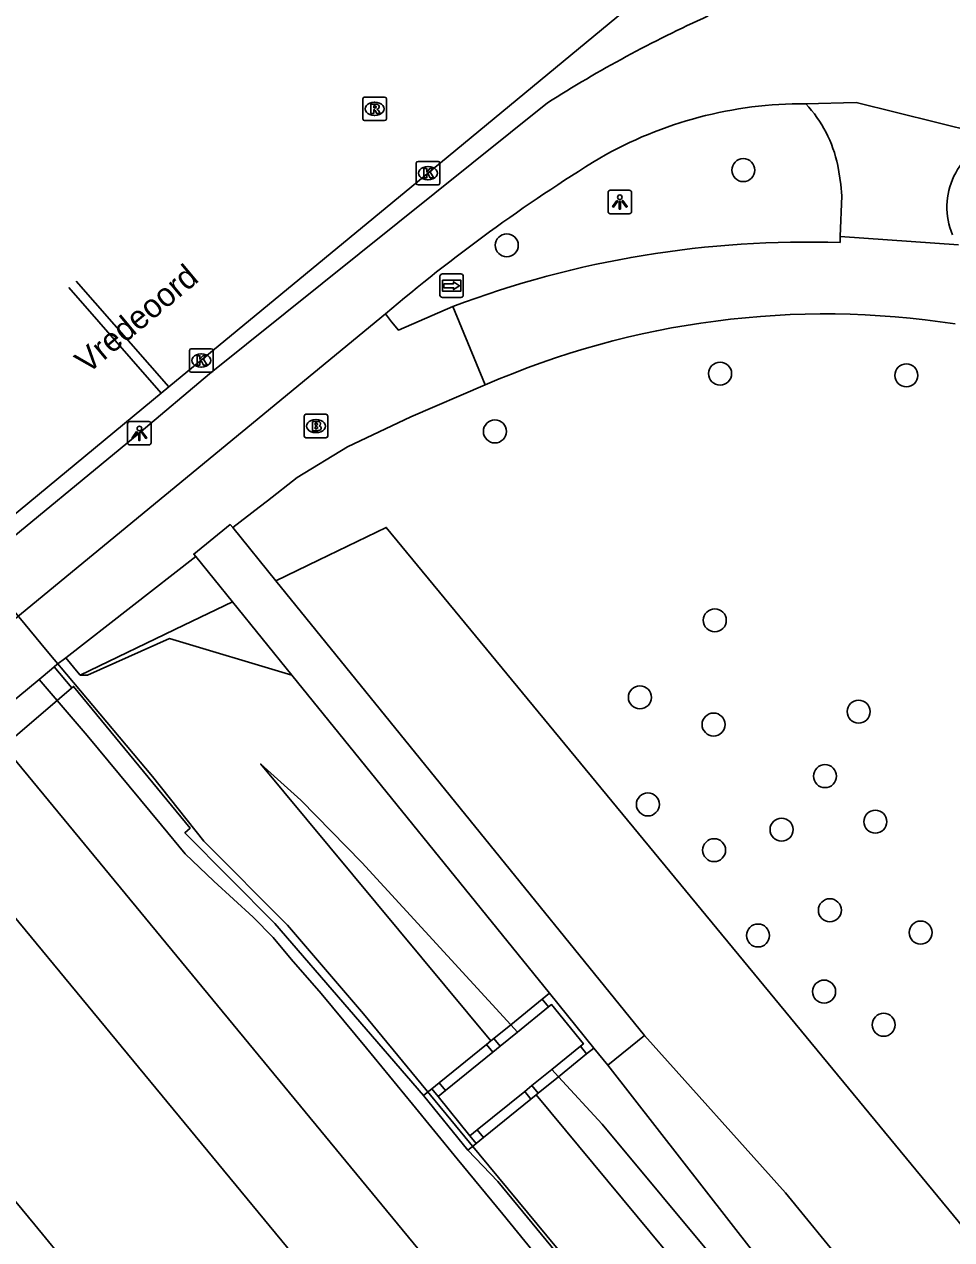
# Model space of a CAD drawing. Extents: x 159280 to 160375, y 384531 to 385872.
# Drawn here: x 159303.2 to 159342.6, y 385237.3 to 385289 of the extents above; entities that cross this region are included whole.
import ezdxf

# ---------------------------------------------------------------- set-up
doc = ezdxf.new("R2010")
doc.units = 0
for name, color, linetype in [('IMGEO_Boom', 7, 'Continuous'), ('IMGEO_Brandkraan', 7, 'Continuous'), ('IMGEO_Fietspad_open', 7, 'Continuous'), ('IMGEO_Geluidsscherm', 7, 'Continuous'), ('IMGEO_Gemengd_bos', 7, 'Continuous'), ('IMGEO_Grasland_overig', 7, 'Continuous'), ('IMGEO_Groenvoorziening', 7, 'Continuous'), ('IMGEO_Hek', 7, 'Continuous'), ('IMGEO_Kolk', 7, 'Continuous'), ('IMGEO_Lichtpunt', 7, 'Continuous'), ('IMGEO_Muur', 7, 'Continuous'), ('IMGEO_Openbare_ruimte_label', 7, 'Continuous'), ('IMGEO_Rijbaan_lokaal_gesloten', 7, 'Continuous'), ('IMGEO_Rioolput', 7, 'Continuous'), ('IMGEO_Spoor', 7, 'Continuous'), ('IMGEO_Spoorbaan_halfverhard', 7, 'Continuous'), ('IMGEO_Struiken', 7, 'Continuous'), ('IMGEO_Terreindeel_gesloten', 7, 'Continuous'), ('IMGEO_Voetpad_halfverhard', 7, 'Continuous'), ('IMGEO_Voetpad_op_trap', 7, 'Continuous'), ('IMGEO_Voetpad_open', 7, 'Continuous'), ('IMGEO_Wegwijzer', 7, 'Continuous')]:
    doc.layers.add(name, color=color, linetype=linetype)

msp = doc.modelspace()

# ---------------------------------------------------------------- linework, layer by layer
at = {"layer": 'IMGEO_Boom'}
for centre in [(159333.76, 385282.786), (159323.695, 385279.587), (159332.773, 385274.123), (159340.702, 385274.048), (159323.189, 385271.663), (159332.548, 385263.624), (159329.36, 385260.342), (159338.669, 385259.735), (159332.495, 385259.185), (159337.237, 385256.988), (159329.699, 385255.784), (159339.379, 385255.05), (159335.389, 385254.713), (159332.519, 385253.837), (159337.444, 385251.281), (159334.388, 385250.205), (159341.307, 385250.329), (159337.2, 385247.817), (159339.734, 385246.403)]:
    msp.add_circle(centre, 0.489, dxfattribs=at)
at = {"layer": 'IMGEO_Brandkraan'}
for p, q in [((159315.148, 385272.391), (159316, 385272.391)), ((159315.073, 385271.465), (159315.073, 385272.317)), ((159315.561, 385272.171), (159315.586, 385272.171)), ((159316.074, 385272.317), (159316.074, 385271.465)), ((159316, 385271.391), (159315.148, 385271.391)), ((159315.584, 385271.611), (159315.559, 385271.611))]:
    msp.add_line(p, q, dxfattribs=at)
for points in [[(159315.148, 385272.391), (159316, 385272.391)], [(159315.073, 385271.465), (159315.073, 385272.317)], [(159315.421, 385272.091), (159315.421, 385271.691), (159315.634, 385271.691)], [(159315.652, 385272.091), (159315.421, 385272.091)], [(159315.6, 385272.01), (159315.546, 385272.01), (159315.546, 385271.934)], [(159315.546, 385271.934), (159315.599, 385271.934)], [(159315.608, 385271.858), (159315.546, 385271.858), (159315.546, 385271.777)], [(159316.074, 385272.317), (159316.074, 385271.465)], [(159316, 385271.391), (159315.148, 385271.391)], [(159315.546, 385271.777), (159315.608, 385271.777)]]:
    msp.add_lwpolyline(points, dxfattribs=at)
for centre, radius, start, end in [((159315.15, 385272.315), 0.0765, 91.552, 178.448), ((159315.15, 385272.315), 0.0765, 91.552, 178.448), ((159315.998, 385272.315), 0.0765, 1.552, 88.448), ((159315.998, 385272.315), 0.0765, 1.552, 88.448), ((159315.601, 385271.972), 0.0379, 267.8285, 90.9355), ((159315.609, 385271.817), 0.0404, 269.8759, 90.5077), ((159315.656, 385271.946), 0.145, 59.4692, 91.5367), ((159315.681, 385271.993), 0.0922, 285.5137, 58.1501), ((159315.686, 385271.801), 0.105, 301.3115, 78.989), ((159315.15, 385271.467), 0.0765, 181.552, 268.448), ((159315.15, 385271.467), 0.0765, 181.552, 268.448), ((159315.64, 385271.942), 0.251, 268.6676, 293.5347), ((159315.998, 385271.467), 0.0765, 271.552, 358.448), ((159315.998, 385271.467), 0.0765, 271.552, 358.448)]:
    msp.add_arc(centre, radius, start, end, dxfattribs=at)
for centre, major_axis, ratio, start_param, end_param in [((159315.56, 385271.891), (-0.387, 0.002), 0.722429, 4.712389, 7.853982), ((159315.585, 385271.891), (-0.39, 0.002), 0.717154, 1.570796, 4.712389)]:
    msp.add_ellipse(centre, major_axis=major_axis, ratio=ratio, start_param=start_param, end_param=end_param, dxfattribs=at)
at = {"layer": 'IMGEO_Fietspad_open'}
for points in [[(159301.323, 385266.059), (159308.051, 385271.586), (159311.046, 385274.117), (159325.421, 385285.651)], [(159336.421, 385285.612), (159338.557, 385285.667), (159343.71, 385284.387), (159344.34, 385284.231), (159344.43, 385284.203)], [(159318.526, 385276.664), (159303.045, 385263.915), (159302.869, 385263.769), (159302.64, 385263.579), (159300.374, 385261.706), (159299.217, 385260.75), (159297.056, 385258.964), (159295.899, 385258.008), (159291.123, 385254.06), (159289.967, 385253.104), (159287.819, 385251.329), (159286.663, 385250.374), (159286.211, 385250), (159284.752, 385248.794), (159284.631, 385248.598)]]:
    msp.add_lwpolyline(points, dxfattribs=at)
for centre, radius, start, end in [((159355.433, 385238.327), 56.038, 114.4272, 122.382), ((159336.306, 385268.274), 17.338, 89.6196, 119.9568), ((159366.282, 385220.568), 73.671, 121.62849, 130.40833)]:
    msp.add_arc(centre, radius, start, end, dxfattribs=at)
at = {"layer": 'IMGEO_Geluidsscherm'}
for points in [[(159310.803, 385254.224), (159308.618, 385256.968), (159304.127, 385262.305), (159297.428, 385270.424), (159296.997, 385270.945)], [(159382.411, 385168.447), (159379.124, 385172.521), (159369.745, 385183.861), (159363.386, 385191.53), (159356.977, 385199.317), (159350.658, 385206.925), (159347.407, 385210.884), (159341.013, 385218.592), (159334.641, 385226.29), (159328.273, 385233.942), (159322.108, 385241.391), (159317.593, 385246.87), (159314.367, 385250.647), (159310.803, 385254.224)]]:
    msp.add_lwpolyline(points, dxfattribs=at)
at = {"layer": 'IMGEO_Gemengd_bos'}
for points in [[(159313.865, 385265.306), (159312.034, 385267.567)], [(159313.865, 385265.306), (159315.68, 385266.184), (159318.564, 385267.578), (159384.722, 385187.321), (159436.071, 385125.032)]]:
    msp.add_lwpolyline(points, dxfattribs=at)
at = {"layer": 'IMGEO_Grasland_overig'}
for points in [[(159305.542, 385261.282), (159305.456, 385261.386), (159304.926, 385262.027)], [(159304.436, 385261.642), (159305.186, 385260.753), (159305.259, 385260.807), (159310.222, 385254.777), (159309.997, 385254.577), (159313.82, 385250.714), (159320.154, 385243.4)], [(159314.552, 385261.28), (159325.516, 385247.743)], [(159325.206, 385247.491), (159325.516, 385247.743)], [(159323.863, 385246.403), (159325.206, 385247.491)], [(159320.815, 385243.935), (159322.835, 385245.571)], [(159322.835, 385245.571), (159323.021, 385245.721)], [(159327.094, 385245.16), (159325.895, 385244.189)], [(159327.405, 385245.411), (159327.094, 385245.16)], [(159327.405, 385245.411), (159327.995, 385244.683)], [(159320.504, 385243.683), (159320.815, 385243.935)], [(159320.504, 385243.683), (159320.374, 385243.577), (159320.154, 385243.4)], [(159324.939, 385243.415), (159324.724, 385243.24)], [(159324.724, 385243.24), (159322.703, 385241.604)], [(159322.042, 385241.068), (159322.288, 385241.267), (159322.392, 385241.352)], [(159322.703, 385241.604), (159322.392, 385241.352)], [(159322.042, 385241.068), (159323.313, 385239.727), (159380.555, 385170.237), (159391.356, 385157.313), (159438.705, 385099.969), (159472.033, 385059.892), (159508.59, 385015.472), (159566.109, 384946.163), (159595.747, 384910.891), (159628.44, 384872.285)]]:
    msp.add_lwpolyline(points, dxfattribs=at)
at = {"layer": 'IMGEO_Groenvoorziening'}
msp.add_lwpolyline([(159310.456, 385266.337), (159312.016, 385264.412)], dxfattribs=at)
at = {"layer": 'IMGEO_Hek'}
msp.add_lwpolyline([(159315.68, 385266.184), (159318.564, 385267.578), (159384.722, 385187.321)], dxfattribs=at)
at = {"layer": 'IMGEO_Kolk'}
for p, q in [((159319.841, 385282.23), (159319.841, 385283.082)), ((159319.916, 385283.156), (159320.768, 385283.156)), ((159320.329, 385282.936), (159320.354, 385282.936)), ((159320.842, 385283.082), (159320.842, 385282.23)), ((159320.352, 385282.376), (159320.327, 385282.376)), ((159320.768, 385282.156), (159319.916, 385282.156)), ((159310.191, 385274.259), (159310.191, 385275.111)), ((159310.266, 385275.185), (159311.118, 385275.185)), ((159310.679, 385274.965), (159310.704, 385274.965)), ((159311.192, 385275.111), (159311.192, 385274.259)), ((159311.118, 385274.185), (159310.266, 385274.185)), ((159310.702, 385274.405), (159310.677, 385274.405))]:
    msp.add_line(p, q, dxfattribs=at)
for points in [[(159319.841, 385282.23), (159319.841, 385283.082)], [(159319.916, 385283.156), (159320.768, 385283.156)], [(159320.162, 385282.856), (159320.285, 385282.856), (159320.285, 385282.705), (159320.415, 385282.856), (159320.579, 385282.856), (159320.433, 385282.705), (159320.586, 385282.456), (159320.434, 385282.456), (159320.349, 385282.62), (159320.285, 385282.553), (159320.285, 385282.456), (159320.162, 385282.456), (159320.162, 385282.856)], [(159320.842, 385283.082), (159320.842, 385282.23)], [(159320.768, 385282.156), (159319.916, 385282.156)], [(159310.191, 385274.259), (159310.191, 385275.111)], [(159310.266, 385275.185), (159311.118, 385275.185)], [(159311.192, 385275.111), (159311.192, 385274.259)], [(159310.512, 385274.885), (159310.635, 385274.885), (159310.635, 385274.734), (159310.765, 385274.885), (159310.929, 385274.885), (159310.783, 385274.734), (159310.936, 385274.485), (159310.784, 385274.485), (159310.699, 385274.649), (159310.635, 385274.582), (159310.635, 385274.485), (159310.512, 385274.485), (159310.512, 385274.885)], [(159311.118, 385274.185), (159310.266, 385274.185)]]:
    msp.add_lwpolyline(points, dxfattribs=at)
for centre, start, end in [((159319.918, 385283.08), 91.552, 178.448), ((159319.918, 385283.08), 91.552, 178.448), ((159320.766, 385283.08), 1.552, 88.448), ((159320.766, 385283.08), 1.552, 88.448), ((159319.918, 385282.232), 181.552, 268.448), ((159319.918, 385282.232), 181.552, 268.448), ((159320.766, 385282.232), 271.552, 358.448), ((159320.766, 385282.232), 271.552, 358.448), ((159310.268, 385275.109), 91.552, 178.448), ((159310.268, 385275.109), 91.552, 178.448), ((159311.116, 385275.109), 1.552, 88.448), ((159311.116, 385275.109), 1.552, 88.448), ((159310.268, 385274.261), 181.552, 268.448), ((159310.268, 385274.261), 181.552, 268.448), ((159311.116, 385274.261), 271.552, 358.448), ((159311.116, 385274.261), 271.552, 358.448)]:
    msp.add_arc(centre, 0.0765, start, end, dxfattribs=at)
for centre, major_axis, ratio, start_param, end_param in [((159320.328, 385282.656), (-0.387, 0.002), 0.722429, 4.712389, 7.853982), ((159320.353, 385282.656), (-0.39, 0.002), 0.717154, 1.570796, 4.712389), ((159310.678, 385274.685), (-0.387, 0.002), 0.722429, 4.712389, 7.853982), ((159310.703, 385274.685), (-0.39, 0.002), 0.717154, 1.570796, 4.712389)]:
    msp.add_ellipse(centre, major_axis=major_axis, ratio=ratio, start_param=start_param, end_param=end_param, dxfattribs=at)
at = {"layer": 'IMGEO_Lichtpunt'}
for p, q in [((159328.007, 385281.833), (159328.007, 385281.026)), ((159328.007, 385281.833), (159328.007, 385281.026)), ((159328.909, 385281.928), (159328.101, 385281.928)), ((159328.909, 385281.928), (159328.101, 385281.928)), ((159329.003, 385281.026), (159329.003, 385281.833)), ((159329.003, 385281.026), (159329.003, 385281.833)), ((159328.101, 385280.932), (159328.909, 385280.932)), ((159328.101, 385280.932), (159328.909, 385280.932)), ((159307.558, 385271.989), (159307.558, 385271.182)), ((159307.558, 385271.989), (159307.558, 385271.182)), ((159308.46, 385272.084), (159307.652, 385272.084)), ((159308.46, 385272.084), (159307.652, 385272.084)), ((159308.554, 385271.182), (159308.554, 385271.989)), ((159308.554, 385271.182), (159308.554, 385271.989)), ((159307.652, 385271.088), (159308.46, 385271.088)), ((159307.652, 385271.088), (159308.46, 385271.088))]:
    msp.add_line(p, q, dxfattribs=at)
for points in [[(159328.381, 385281.497), (159328.42, 385281.469), (159328.232, 385281.207), (159328.194, 385281.234), (159328.381, 385281.497)], [(159328.483, 385281.449), (159328.53, 385281.449), (159328.53, 385281.127), (159328.483, 385281.127), (159328.483, 385281.449)], [(159328.593, 385281.469), (159328.631, 385281.496), (159328.818, 385281.234), (159328.779, 385281.206), (159328.593, 385281.469)], [(159307.932, 385271.653), (159307.971, 385271.625), (159307.783, 385271.363), (159307.745, 385271.39), (159307.932, 385271.653)], [(159308.034, 385271.605), (159308.081, 385271.605), (159308.081, 385271.283), (159308.034, 385271.283), (159308.034, 385271.605)], [(159308.144, 385271.625), (159308.182, 385271.652), (159308.369, 385271.39), (159308.33, 385271.362), (159308.144, 385271.625)]]:
    msp.add_lwpolyline(points, dxfattribs=at)
for centre in [(159328.506, 385281.631), (159308.057, 385271.787)]:
    msp.add_circle(centre, 0.0994, dxfattribs=at)
for centre, start, end in [((159328.101, 385281.833), 90, 180), ((159328.101, 385281.833), 90, 180), ((159328.909, 385281.833), 0, 90), ((159328.909, 385281.833), 0, 90), ((159328.101, 385281.026), 180, 270), ((159328.101, 385281.026), 180, 270), ((159328.909, 385281.026), 270, 0), ((159328.909, 385281.026), 270, 360), ((159307.652, 385271.989), 90, 180), ((159307.652, 385271.989), 90, 180), ((159308.46, 385271.989), 0, 90), ((159308.46, 385271.989), 0, 90), ((159307.652, 385271.182), 180, 270), ((159307.652, 385271.182), 180, 270), ((159308.46, 385271.182), 270, 0), ((159308.46, 385271.182), 270, 360)]:
    msp.add_arc(centre, 0.0946, start, end, dxfattribs=at)
at = {"layer": 'IMGEO_Muur'}
msp.add_lwpolyline([(159288.597, 385243.812), (159289.591, 385244.64), (159288.254, 385246.254), (159305.259, 385260.807), (159310.222, 385254.777), (159309.997, 385254.577)], dxfattribs=at)
at = {"layer": 'IMGEO_Rijbaan_lokaal_gesloten'}
for points in [[(159330.657, 385291.194), (159319.889, 385282.295), (159309.308, 385273.556)], [(159309.308, 385273.556), (159305.366, 385278.061)], [(159308.984, 385273.289), (159305.054, 385277.796)], [(159309.308, 385273.556), (159308.984, 385273.289)], [(159308.984, 385273.289), (159300.913, 385266.623), (159300.674, 385266.421)]]:
    msp.add_lwpolyline(points, dxfattribs=at)
at = {"layer": 'IMGEO_Rioolput'}
for p, q in [((159317.569, 385284.972), (159317.569, 385285.824)), ((159317.644, 385285.898), (159318.496, 385285.898)), ((159318.57, 385285.824), (159318.57, 385284.972)), ((159318.057, 385285.678), (159318.082, 385285.678)), ((159318.496, 385284.898), (159317.644, 385284.898)), ((159318.08, 385285.118), (159318.055, 385285.118))]:
    msp.add_line(p, q, dxfattribs=at)
for points in [[(159317.569, 385284.972), (159317.569, 385285.824)], [(159317.644, 385285.898), (159318.496, 385285.898)], [(159318.57, 385285.824), (159318.57, 385284.972)], [(159318.158, 385285.596), (159317.906, 385285.598), (159317.906, 385285.198)], [(159317.906, 385285.198), (159318.03, 385285.198), (159318.03, 385285.36), (159318.041, 385285.36)], [(159318.084, 385285.517), (159318.03, 385285.517), (159318.03, 385285.436)], [(159318.03, 385285.436), (159318.082, 385285.436)], [(159318.088, 385285.331), (159318.159, 385285.198), (159318.299, 385285.198), (159318.234, 385285.324)], [(159318.496, 385284.898), (159317.644, 385284.898)]]:
    msp.add_lwpolyline(points, dxfattribs=at)
for centre, radius, start, end in [((159317.646, 385285.822), 0.0765, 91.552, 178.448), ((159317.646, 385285.822), 0.0765, 91.552, 178.448), ((159318.494, 385285.822), 0.0765, 1.552, 88.448), ((159318.494, 385285.822), 0.0765, 1.552, 88.448), ((159318.04, 385285.307), 0.0533, 26.0293, 88.6989), ((159318.066, 385285.625), 0.19, 274.7715, 282.9687), ((159318.09, 385285.421), 0.0964, 77.0061, 93.1865), ((159318.104, 385285.478), 0.0378, 276.6634, 79.6772), ((159318.157, 385285.486), 0.109, 350.3612, 89.416), ((159318.155, 385285.486), 0.112, 277.5842, 350.9817), ((159318.139, 385285.271), 0.108, 29.5134, 73.7905), ((159317.646, 385284.974), 0.0765, 181.552, 268.448), ((159317.646, 385284.974), 0.0765, 181.552, 268.448), ((159318.494, 385284.974), 0.0765, 271.552, 358.448), ((159318.494, 385284.974), 0.0765, 271.552, 358.448)]:
    msp.add_arc(centre, radius, start, end, dxfattribs=at)
for centre, major_axis, ratio, start_param, end_param in [((159318.056, 385285.398), (-0.387, 0.002), 0.722429, 4.712389, 7.853982), ((159318.081, 385285.398), (-0.39, 0.002), 0.717154, 1.570796, 4.712389)]:
    msp.add_ellipse(centre, major_axis=major_axis, ratio=ratio, start_param=start_param, end_param=end_param, dxfattribs=at)
at = {"layer": 'IMGEO_Spoor'}
for points in [[(159301.497, 385259.214), (159350.26, 385200.096), (159400.347, 385139.575), (159458.506, 385069.019), (159461.408, 385065.665), (159537.085, 384973.835), (159556.866, 384949.961), (159594.941, 384904.522), (159629.132, 384864.413), (159796.415, 384670.308), (159828.837, 384632.397), (159847.171, 384610.66), (159881.165, 384569.851), (159890.023, 384559.093)], [(159298.199, 385256.49), (159411.661, 385119.073), (159479.574, 385036.952), (159497.518, 385015.086), (159547.984, 384954.122), (159574.623, 384922.081), (159600.311, 384891.721), (159624.474, 384863.39), (159693.925, 384782.643), (159798.951, 384660.882), (159851.357, 384599.293), (159887.061, 384556.423)], [(159292.269, 385251.591), (159303.604, 385237.883), (159381.29, 385143.78), (159423.02, 385093.315), (159434.25, 385079.86), (159454.7, 385054.967), (159609.414, 384867.732), (159645.768, 384823.978), (159681.181, 384781.708), (159706.75, 384751.729), (159755.58, 384694.837), (159880.093, 384550.14)]]:
    msp.add_lwpolyline(points, dxfattribs=at)
at = {"layer": 'IMGEO_Spoorbaan_halfverhard'}
for points in [[(159287.304, 385247.484), (159288.342, 385248.343), (159289.498, 385249.299), (159290.346, 385250), (159291.644, 385251.074), (159292.8, 385252.03), (159293.739, 385252.807), (159297.577, 385255.977), (159298.734, 385256.932), (159300.895, 385258.718), (159302.052, 385259.673), (159303.787, 385261.106)], [(159347.395, 385209.562), (159342.437, 385215.26), (159336.812, 385222.275), (159332.496, 385227.513), (159329.402, 385231.132), (159323.521, 385238.341), (159321.576, 385240.691), (159319.688, 385243.022), (159317.726, 385245.414), (159315.788, 385247.737), (159314.524, 385249.198), (159313.745, 385250.117), (159312.898, 385250.978), (159311.232, 385252.515), (159310.011, 385253.685), (159309.006, 385254.906), (159305.832, 385258.712), (159303.787, 385261.106)]]:
    msp.add_lwpolyline(points, dxfattribs=at)
at = {"layer": 'IMGEO_Struiken'}
for points in [[(159329.549, 385245.942), (159313.865, 385265.306)], [(159312.016, 385264.412), (159309.95, 385263.412), (159305.542, 385261.282)], [(159314.552, 385261.28), (159312.016, 385264.412)], [(159305.542, 385261.282), (159305.855, 385261.286), (159309.342, 385262.841), (159314.552, 385261.28)], [(159323.863, 385246.403), (159317.523, 385253.309), (159314.935, 385255.97), (159313.227, 385257.499), (159323.021, 385245.721)], [(159323.146, 385245.823), (159323.863, 385246.403)], [(159323.021, 385245.721), (159323.146, 385245.823)], [(159327.995, 385244.683), (159329.549, 385245.942)], [(159329.549, 385245.942), (159335.553, 385239.249), (159354.128, 385216.587), (159386.575, 385177.428), (159433.383, 385121.285), (159486.754, 385056.861), (159552.922, 384976.721), (159608.508, 384909.981), (159641.032, 384871.473), (159654.396, 384855.887), (159684.958, 384820.567), (159715.138, 384785.362)], [(159713.548, 384784.025), (159606.279, 384909.531), (159567.516, 384955.834), (159530.207, 385000.767), (159512.461, 385022.288), (159492.944, 385046.364), (159472.067, 385070.736), (159452.364, 385094.842), (159436.908, 385113.421), (159386.608, 385174.224), (159348.791, 385219.728), (159334.195, 385236.719), (159327.995, 385244.683)], [(159325.895, 385244.189), (159325.034, 385243.492)], [(159325.895, 385244.189), (159327.752, 385242.167), (159353.457, 385211.38), (159428.898, 385119.923), (159469.821, 385070.666), (159485.407, 385051.415), (159503.493, 385029.681), (159535.641, 384990.47), (159570.61, 384948.546), (159594.49, 384919.638), (159625.217, 384883.598), (159647.741, 384857.423), (159673.386, 384827.368), (159696.856, 384800.161), (159711.85, 384782.567)], [(159325.034, 385243.492), (159324.939, 385243.415)], [(159710.988, 384781.806), (159697.307, 384797.77), (159679.061, 384818.419), (159657.496, 384844.067), (159636.212, 384868.894), (159601.004, 384910.228), (159554.411, 384966.142), (159491.997, 385041.673), (159470.053, 385068.063), (159449.797, 385092.719), (159353.193, 385209.438), (159324.939, 385243.415)]]:
    msp.add_lwpolyline(points, dxfattribs=at)
at = {"layer": 'IMGEO_Terreindeel_gesloten'}
for points in [[(159325.516, 385247.743), (159327.405, 385245.411)], [(159325.473, 385247.161), (159325.206, 385247.491)], [(159324.151, 385246.09), (159323.863, 385246.403)], [(159322.835, 385245.571), (159323.103, 385245.241)], [(159323.146, 385245.823), (159323.414, 385245.493)], [(159327.094, 385245.16), (159326.826, 385245.49)], [(159325.608, 385244.503), (159325.895, 385244.189)], [(159321.082, 385243.605), (159320.815, 385243.935)], [(159320.154, 385243.4), (159322.042, 385241.068)], [(159320.772, 385243.353), (159320.504, 385243.683)], [(159324.724, 385243.24), (159324.456, 385243.57)], [(159324.767, 385243.822), (159325.034, 385243.492)], [(159322.436, 385241.934), (159322.703, 385241.604)], [(159322.392, 385241.352), (159322.125, 385241.682)]]:
    msp.add_lwpolyline(points, dxfattribs=at)
at = {"layer": 'IMGEO_Voetpad_halfverhard'}
msp.add_lwpolyline([(159337.889, 385279.96), (159337.881, 385279.704)], dxfattribs=at)
for centre, radius, start, end in [((159336.47, 385236.979), 42.748, 88.109, 110.6454), ((159337.254, 385240.469), 36.196, 81.2323, 113.5788)]:
    msp.add_arc(centre, radius, start, end, dxfattribs=at)
at = {"layer": 'IMGEO_Voetpad_op_trap'}
for points in [[(159325.473, 385247.161), (159324.151, 385246.09)], [(159326.826, 385245.49), (159326.956, 385245.595), (159325.603, 385247.266), (159325.473, 385247.161)], [(159324.151, 385246.09), (159323.414, 385245.493)], [(159323.414, 385245.493), (159323.103, 385245.241)], [(159325.608, 385244.503), (159326.826, 385245.49)], [(159323.103, 385245.241), (159321.082, 385243.605)], [(159324.767, 385243.822), (159325.608, 385244.503)], [(159321.082, 385243.605), (159320.772, 385243.353)], [(159322.436, 385241.934), (159324.456, 385243.57)], [(159324.456, 385243.57), (159324.767, 385243.822)], [(159322.125, 385241.682), (159320.772, 385243.353)], [(159322.125, 385241.682), (159322.436, 385241.934)]]:
    msp.add_lwpolyline(points, dxfattribs=at)
at = {"layer": 'IMGEO_Voetpad_open'}
for points in [[(159337.889, 385279.96), (159337.952, 385281.698), (159337.913, 385282.179), (159337.778, 385282.99)], [(159342.921, 385279.604), (159337.889, 385279.96)], [(159321.398, 385276.982), (159319.089, 385275.971), (159318.79, 385276.334), (159318.526, 385276.664)], [(159322.775, 385273.643), (159321.398, 385276.982)], [(159312.034, 385267.567), (159313.158, 385268.443), (159313.504, 385268.713), (159314.775, 385269.703), (159316.911, 385271.012), (159319.612, 385272.286), (159322.775, 385273.643)], [(159310.456, 385266.337), (159310.372, 385266.442), (159311.926, 385267.7), (159312.034, 385267.567)], [(159304.926, 385262.027), (159310.456, 385266.337)], [(159304.436, 385261.642), (159304.551, 385261.737), (159304.926, 385262.027)], [(159303.787, 385261.106), (159304.322, 385261.548), (159304.436, 385261.642)]]:
    msp.add_lwpolyline(points, dxfattribs=at)
for centre, radius, start, end in [((159332.461, 385281.9), 5.428, 11.5829, 43.1442), ((159345.47, 385281.209), 3.046, 105.9149, 202.6769)]:
    msp.add_arc(centre, radius, start, end, dxfattribs=at)
at = {"layer": 'IMGEO_Wegwijzer'}
for p, q in [((159320.852, 385277.466), (159320.852, 385278.266)), ((159320.852, 385278.266), (159320.852, 385277.466)), ((159320.952, 385278.366), (159321.742, 385278.366)), ((159321.742, 385278.366), (159320.952, 385278.366)), ((159321.842, 385278.266), (159321.842, 385277.466)), ((159321.842, 385277.466), (159321.842, 385278.266)), ((159321.742, 385277.366), (159320.952, 385277.366)), ((159320.952, 385277.366), (159321.742, 385277.366))]:
    msp.add_line(p, q, dxfattribs=at)
for points in [[(159320.953, 385278.098), (159321.741, 385278.098), (159321.741, 385277.634), (159320.953, 385277.634), (159320.953, 385278.098)], [(159321.018, 385277.95), (159321.018, 385277.866), (159321.018, 385277.782), (159321.429, 385277.782), (159321.429, 385277.699), (159321.676, 385277.866), (159321.429, 385278.033), (159321.429, 385277.95), (159321.018, 385277.95)]]:
    msp.add_lwpolyline(points, dxfattribs=at)
for centre, start, end in [((159320.952, 385278.266), 90, 180), ((159320.952, 385278.266), 90, 180), ((159321.742, 385278.266), 0, 90), ((159321.742, 385278.266), 360, 90), ((159320.952, 385277.466), 180, 270), ((159320.952, 385277.466), 180, 270), ((159321.742, 385277.466), 270, 0), ((159321.742, 385277.466), 270, 0)]:
    msp.add_arc(centre, 0.1, start, end, dxfattribs=at)

# ---------------------------------------------------------------- texts
at = {"layer": 'IMGEO_Openbare_ruimte_label'}
msp.add_text('Vredeoord', height=1, rotation=39.8863, dxfattribs=at).set_placement((159305.851, 385274.081))

doc.saveas('drawing.dxf')
